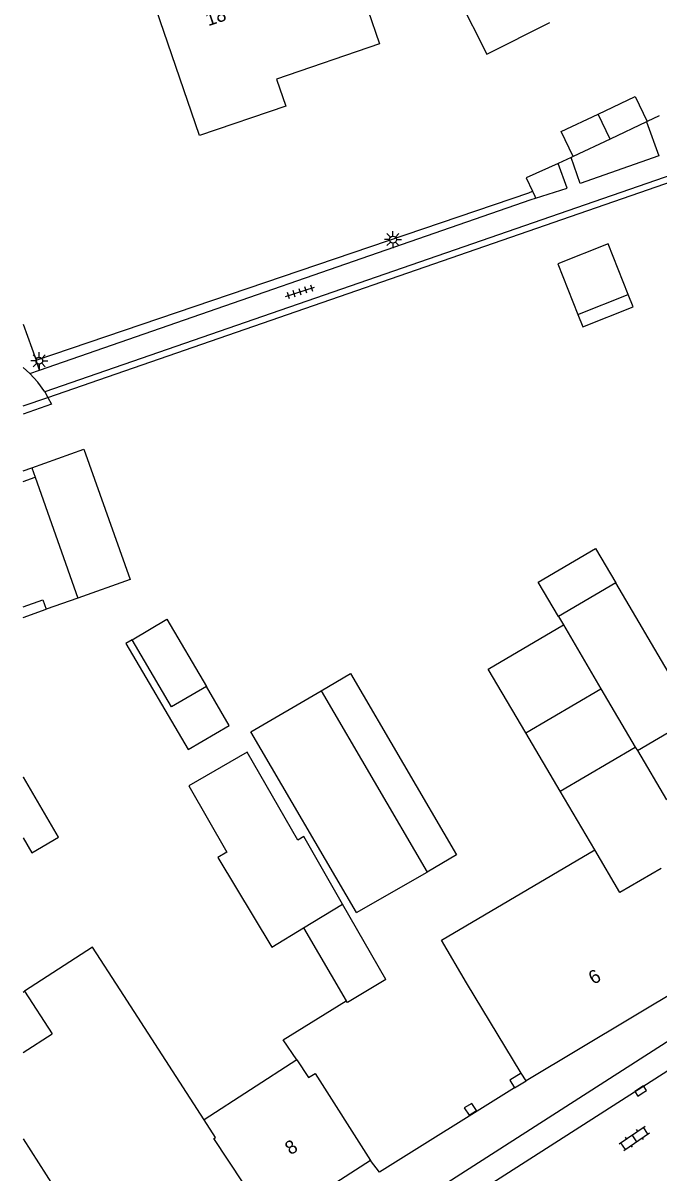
# Model space of a CAD drawing. Extents: x 137999 to 141000, y 397500 to 400501.
# Drawn here: x 138000 to 138046.9, y 400160.4 to 400245.2 of the extents above; entities that cross this region are included whole.
import ezdxf

# ---------------------------------------------------------------- set-up
doc = ezdxf.new("R2010")
doc.units = 0
for name, color, linetype in [('gg-afsc-erfafscheiding', 7, 'Continuous'), ('gg-afsc-muur', 7, 'Continuous'), ('gg-anno-huisnummerreeks BGT', 7, 'Continuous'), ('gg-bbg-bijgebouw', 7, 'Continuous'), ('gg-bbg-gedigitaliseerde bebouwing', 7, 'Continuous'), ('gg-bbg-gedigitaliseerde bebouwing onder overbouw', 7, 'Continuous'), ('gg-bbg-gedigitaliseerde bijgebouw', 7, 'Continuous'), ('gg-bbg-gedigitaliseerde overbouw', 7, 'Continuous'), ('gg-bbg-hoofdgebouw', 7, 'Continuous'), ('gg-bbg-luifel en loopbrug', 7, 'Continuous'), ('gg-bbg-onder overbouw', 7, 'Continuous'), ('gg-bbg-pand overbouw', 7, 'Continuous'), ('gg-bbg-tussenscheiding', 7, 'Continuous'), ('gg-knt-verharding', 7, 'Continuous'), ('gg-knt-verharding nz', 7, 'Continuous'), ('gt-grn-groengrens', 7, 'Continuous'), ('gt-grn-weggrens', 7, 'Continuous'), ('gt-symb-klinker verharding', 7, 'Continuous'), ('gt-symb-kolk', 7, 'Continuous'), ('gt-symb-lichtmast', 7, 'Continuous'), ('gt-symb-tegel verharding', 7, 'Continuous')]:
    doc.layers.add(name, color=color, linetype=linetype)

# ---------------------------------------------------------------- blocks, each defined once
blk = doc.blocks.new('gt0-TEG1')
at = {"layer": 'gt-symb-tegel verharding'}
for p, q in [((-1.125, 0), (1.125, 0)), ((-0.9, -0.25), (-0.9, 0.25)), ((-0.45, -0.25), (-0.45, 0.25)), ((0, -0.25), (0, 0.25)), ((0.45, -0.25), (0.45, 0.25)), ((0.9, -0.25), (0.9, 0.25))]:
    blk.add_line(p, q, dxfattribs=at)
blk = doc.blocks.new('gt0-LMAST')
at = {"layer": 'gt-symb-lichtmast'}
for p, q in [((-0.182, 0.173), (-0.447, 0.438)), ((-0.005, 0.246), (-0.005, 0.621)), ((0.172, 0.173), (0.437, 0.438)), ((-0.255, -0.004), (-0.63, -0.004)), ((-0.182, -0.181), (-0.447, -0.446)), ((-0.005, -0.254), (-0.005, -0.629)), ((0.437, -0.446), (0.172, -0.181)), ((0.245, -0.004), (0.62, -0.004))]:
    blk.add_line(p, q, dxfattribs=at)
blk.add_circle((-0.005, -0.004), 0.25, dxfattribs=at)
blk = doc.blocks.new('gt0-KL1')
at = {"layer": 'gt-symb-klinker verharding'}
for p, q in [((-1.15, 0.3), (1.15, 0.3)), ((-1, -0.3), (-1, 0.3)), ((-0.5, 0.3), (-0.5, 0.45)), ((0, -0.3), (0, 0.3)), ((0.5, 0.3), (0.5, 0.45)), ((1, -0.3), (1, 0.3)), ((-1.15, -0.3), (1.15, -0.3)), ((-0.5, -0.45), (-0.5, -0.3)), ((0.5, -0.45), (0.5, -0.3))]:
    blk.add_line(p, q, dxfattribs=at)
blk = doc.blocks.new('gt0-KOLK')
at = {"layer": 'gt-symb-kolk'}
blk.add_lwpolyline([(0, 0), (0.375, 0), (0.375, 0.4), (-0.375, 0.4), (-0.375, 0), (0, 0)], dxfattribs=at)

msp = doc.modelspace()

# ---------------------------------------------------------------- linework, layer by layer
at = {"layer": 'gg-afsc-erfafscheiding'}
for p, q in [((138046.883, 400238.372), (138045.995, 400237.949)), ((138040.383, 400235.286), (138039.442, 400234.859)), ((138040.541, 400235.358), (138040.383, 400235.286)), ((138037.538, 400232.815), (138037.723, 400232.432)), ((138000.958, 400220.347), (138037.279, 400232.69)), ((138000, 400216.977), (138001.838, 400217.614))]:
    msp.add_line(p, q, dxfattribs=at)
for points in [[(138039.442, 400234.859), (138037.071, 400233.783), (138037.538, 400232.815)], [(138001.838, 400217.614), (138049.209, 400234.023), (138052.046, 400232.901)]]:
    msp.add_lwpolyline(points, dxfattribs=at)
at = {"layer": 'gg-afsc-muur'}
msp.add_line((138036.214, 400166.706), (138037.072, 400167.222), dxfattribs=at)
for points in [[(138020.189, 400168.773), (138019.161, 400170.258), (138023.818, 400173.137)], [(138036.718, 400167.806), (138035.862, 400167.286), (138036.214, 400166.706)], [(138032.867, 400164.708), (138033.429, 400165.047), (138033.082, 400165.57), (138032.52, 400165.231), (138032.867, 400164.708)]]:
    msp.add_lwpolyline(points, dxfattribs=at)
at = {"layer": 'gg-bbg-bijgebouw'}
for p, q in [((138045.948, 400237.927), (138043.268, 400236.654)), ((138045.995, 400237.949), (138045.948, 400237.927)), ((138043.268, 400236.654), (138040.541, 400235.358)), ((138024.577, 400179.628), (138029.776, 400182.613)), ((138018.333, 400177.08), (138020.659, 400178.497)), ((138020.659, 400178.497), (138023.818, 400173.137))]:
    msp.add_line(p, q, dxfattribs=at)
for points in [[(138042.393, 400238.497), (138045.12, 400239.792), (138045.995, 400237.949)], [(138040.541, 400235.358), (138039.666, 400237.201), (138042.393, 400238.497)], [(138026.735, 400174.69), (138023.901, 400172.995), (138023.818, 400173.137)]]:
    msp.add_lwpolyline(points, dxfattribs=at)
at = {"layer": 'gg-bbg-gedigitaliseerde bebouwing'}
for p, q in [((138000.9, 400211.73), (138004.032, 400202.822)), ((138004.032, 400202.822), (138001.701, 400201.991)), ((138043.977, 400181.106), (138042.128, 400184.246)), ((138047.016, 400182.894), (138043.977, 400181.106)), ((138000.113, 400173.837), (138002.142, 400170.696)), ((138013.338, 400164.361), (138007.157, 400173.932)), ((138000, 400169.313), (138002.142, 400170.696)), ((138020.189, 400168.773), (138013.338, 400164.361)), ((138000, 400162.948), (138004.278, 400156.323))]:
    msp.add_line(p, q, dxfattribs=at)
for points in [[(138010.903, 400257.823), (138012.564, 400252.979), (138014.208, 400253.543), (138015.061, 400251.057), (138022.834, 400253.723), (138026.278, 400243.682), (138018.684, 400241.077), (138019.366, 400239.088), (138013.01, 400236.91)], [(138032.681, 400174.462), (138030.844, 400177.609), (138042.128, 400184.246)], [(138007.157, 400173.932), (138005.127, 400177.075), (138000.113, 400173.837)]]:
    msp.add_lwpolyline(points, dxfattribs=at)
at = {"layer": 'gg-bbg-gedigitaliseerde bebouwing onder overbouw'}
msp.add_lwpolyline([(138000, 400202.181), (138001.45, 400202.697), (138001.701, 400201.991)], dxfattribs=at)
at = {"layer": 'gg-bbg-gedigitaliseerde bijgebouw'}
for p, q in [((138040.879, 400223.73), (138044.597, 400225.205)), ((138043.677, 400203.948), (138039.452, 400201.463)), ((138047.786, 400196.963), (138043.677, 400203.948)), ((138039.452, 400201.463), (138039.823, 400200.832)), ((138039.823, 400200.832), (138042.59, 400196.129)), ((138021.972, 400195.984), (138029.776, 400182.613)), ((138037.052, 400192.872), (138042.59, 400196.129)), ((138039.58, 400188.575), (138037.052, 400192.872)), ((138039.58, 400188.575), (138045.117, 400191.832)), ((138045.117, 400191.832), (138045.273, 400191.57)), ((138026.735, 400174.69), (138023.552, 400180.26))]:
    msp.add_line(p, q, dxfattribs=at)
for points in [[(138044.597, 400225.205), (138043.122, 400228.923), (138039.404, 400227.448), (138040.879, 400223.73)], [(138008.044, 400199.749), (138010.606, 400201.252), (138013.511, 400196.302)], [(138013.511, 400196.302), (138010.949, 400194.798), (138008.044, 400199.749)], [(138045.273, 400191.57), (138049.497, 400194.054), (138047.786, 400196.963)], [(138024.577, 400179.628), (138016.795, 400192.962), (138021.972, 400195.984)], [(138023.552, 400180.26), (138020.704, 400185.244), (138020.245, 400184.979), (138016.515, 400191.451), (138012.208, 400188.969), (138015.025, 400184.081), (138014.367, 400183.702), (138018.333, 400177.08)]]:
    msp.add_lwpolyline(points, dxfattribs=at)
at = {"layer": 'gg-bbg-gedigitaliseerde overbouw'}
msp.add_line((138000, 400201.385), (138001.701, 400201.991), dxfattribs=at)
at = {"layer": 'gg-bbg-hoofdgebouw'}
for p, q in [((138013.01, 400236.91), (138006.37, 400256.27)), ((138051.293, 400175.751), (138037.072, 400167.222)), ((138036.718, 400167.806), (138032.681, 400174.462)), ((138037.072, 400167.222), (138036.718, 400167.806))]:
    msp.add_line(p, q, dxfattribs=at)
for points in [[(138030.006, 400251.197), (138034.191, 400242.913), (138038.815, 400245.249)], [(138020.189, 400168.773), (138021.046, 400167.466), (138021.527, 400167.771), (138025.601, 400161.364)], [(138025.601, 400161.364), (138018.567, 400156.812), (138018.683, 400156.623), (138018.387, 400156.433)]]:
    msp.add_lwpolyline(points, dxfattribs=at)
at = {"layer": 'gg-bbg-luifel en loopbrug'}
for p, q in [((138045.273, 400191.57), (138047.431, 400187.949)), ((138042.128, 400184.246), (138039.58, 400188.575)), ((138000, 400173.764), (138000.113, 400173.837))]:
    msp.add_line(p, q, dxfattribs=at)
for points in [[(138040.879, 400223.73), (138041.248, 400222.801), (138044.966, 400224.276), (138044.597, 400225.205)], [(138000.65, 400212.42), (138004.477, 400213.783), (138007.891, 400204.196), (138004.032, 400202.822)], [(138039.452, 400201.463), (138037.964, 400203.994), (138042.189, 400206.479), (138043.677, 400203.948)], [(138037.052, 400192.872), (138034.286, 400197.575), (138039.823, 400200.832)], [(138008.044, 400199.749), (138007.578, 400199.476), (138012.17, 400191.65), (138015.198, 400193.427), (138013.511, 400196.302)], [(138021.972, 400195.984), (138024.143, 400197.251), (138031.948, 400183.881), (138029.776, 400182.613)], [(138000, 400185.134), (138000.646, 400184.033), (138002.626, 400185.194), (138000.031, 400189.616), (138000, 400189.598)]]:
    msp.add_lwpolyline(points, dxfattribs=at)
at = {"layer": 'gg-bbg-onder overbouw'}
msp.add_line((138000, 400211.413), (138000.9, 400211.73), dxfattribs=at)
at = {"layer": 'gg-bbg-pand overbouw'}
for p, q in [((138000, 400212.196), (138000.65, 400212.42)), ((138000.65, 400212.42), (138000.9, 400211.73))]:
    msp.add_line(p, q, dxfattribs=at)
at = {"layer": 'gg-bbg-tussenscheiding'}
for p, q in [((138043.268, 400236.654), (138042.393, 400238.497)), ((138042.59, 400196.129), (138045.117, 400191.832)), ((138020.659, 400178.497), (138023.552, 400180.26))]:
    msp.add_line(p, q, dxfattribs=at)
msp.add_lwpolyline([(138018.387, 400156.433), (138014.065, 400162.975), (138014.183, 400163.051), (138013.338, 400164.361)], dxfattribs=at)
at = {"layer": 'gg-knt-verharding'}
for p, q in [((138001.221, 400219.614), (138037.451, 400232.195)), ((138037.451, 400232.195), (138037.77, 400232.296)), ((138000, 400223.019), (138000.958, 400220.347)), ((138001.221, 400219.614), (138000.958, 400220.347)), ((138000.51, 400219.367), (138001.221, 400219.614)), ((138001.62, 400218.026), (138001.838, 400217.614))]:
    msp.add_line(p, q, dxfattribs=at)
for points in [[(138045.948, 400237.927), (138046.848, 400235.407), (138041.056, 400233.386), (138040.383, 400235.286)], [(138052.834, 400233.387), (138049.755, 400234.406), (138049.168, 400234.485), (138001.62, 400218.026)], [(138037.77, 400232.296), (138040.103, 400233.037), (138039.442, 400234.859)], [(138001.62, 400218.026), (138001.093, 400218.72), (138000.51, 400219.367)], [(138001.838, 400217.614), (138002.1, 400217.12), (138000, 400216.363)], [(138000, 400139.692), (138051.909, 400172.981), (138057.762, 400176.843), (138063.545, 400180.809), (138063.882, 400180.97), (138064.254, 400180.998), (138066.28, 400180.772), (138066.602, 400180.778), (138066.905, 400180.888)], [(138036.214, 400166.706), (138026.26, 400160.49), (138025.601, 400161.364)]]:
    msp.add_lwpolyline(points, dxfattribs=at)
at = {"layer": 'gg-knt-verharding nz'}
msp.add_lwpolyline([(138000, 400137.566), (138051.2, 400170.36), (138060.17, 400176.28), (138066.905, 400180.888)], dxfattribs=at)
at = {"layer": 'gt-grn-groengrens'}
for p, q in [((138037.279, 400232.69), (138037.538, 400232.815)), ((138037.723, 400232.432), (138037.77, 400232.296))]:
    msp.add_line(p, q, dxfattribs=at)
at = {"layer": 'gt-grn-weggrens'}
msp.add_line((138000, 400219.809), (138000.51, 400219.367), dxfattribs=at)

# ---------------------------------------------------------------- block references
at = {"layer": 'gt-symb-klinker verharding', "rotation": 34.532124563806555}
msp.add_blockref('gt0-KL1', (138045.059, 400162.991), dxfattribs=at)
at = {"layer": 'gt-symb-kolk', "rotation": 32.41844994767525}
msp.add_blockref('gt0-KOLK', (138045.618, 400166.312), dxfattribs=at)
at = {"layer": 'gt-symb-lichtmast'}
for p in [(138027.266, 400229.243), (138001.203, 400220.316)]:
    msp.add_blockref('gt0-LMAST', p, dxfattribs=at)
at = {"layer": 'gt-symb-tegel verharding', "rotation": 17.692300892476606}
msp.add_blockref('gt0-TEG1', (138020.419, 400225.383), dxfattribs=at)

# ---------------------------------------------------------------- texts
at = {"layer": 'gg-anno-huisnummerreeks BGT'}
for s, rotation, p in [('18', 18.9, (138013.655, 400244.963)), ('6', 30.9, (138042.049, 400174.289)), ('8', 32.9, (138019.716, 400161.725))]:
    msp.add_text(s, height=1, rotation=rotation, dxfattribs=at).set_placement(p)

doc.saveas('drawing.dxf')
